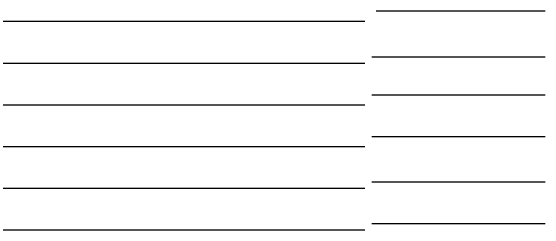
# Model space of a CAD drawing. Extents: x 2.4 to 73.1, y 4.5 to 25.6.
# Drawn here: x 45.008 to 48.859, y 14.882 to 16.46 of the extents above; entities that cross this region are included whole.
import ezdxf

# ---------------------------------------------------------------- set-up
doc = ezdxf.new("R2010")
doc.units = 0
doc.layers.add('SH_Data', color=7, linetype='Continuous')

msp = doc.modelspace()

# ---------------------------------------------------------------- linework, layer by layer
at = {"layer": 'SH_Data'}
for p, q in [((47.6412, 16.4604), (48.8585, 16.4604)), ((47.5585, 16.3818), (44.3522, 16.3818)), ((48.8585, 16.1259), (47.6085, 16.1259)), ((47.5585, 16.0818), (43.8481, 16.0818)), ((48.8585, 15.8542), (47.6085, 15.8542)), ((47.5585, 15.7818), (43.4778, 15.7818)), ((48.8585, 15.5542), (47.6085, 15.5542)), ((47.5585, 15.4818), (43.1873, 15.4818)), ((48.8585, 15.2274), (47.6085, 15.2274)), ((47.5585, 15.1818), (44.6038, 15.1818)), ((48.8585, 14.9274), (47.6085, 14.9274)), ((47.5585, 14.8818), (43.2056, 14.8818))]:
    msp.add_line(p, q, dxfattribs=at)

doc.saveas('drawing.dxf')
